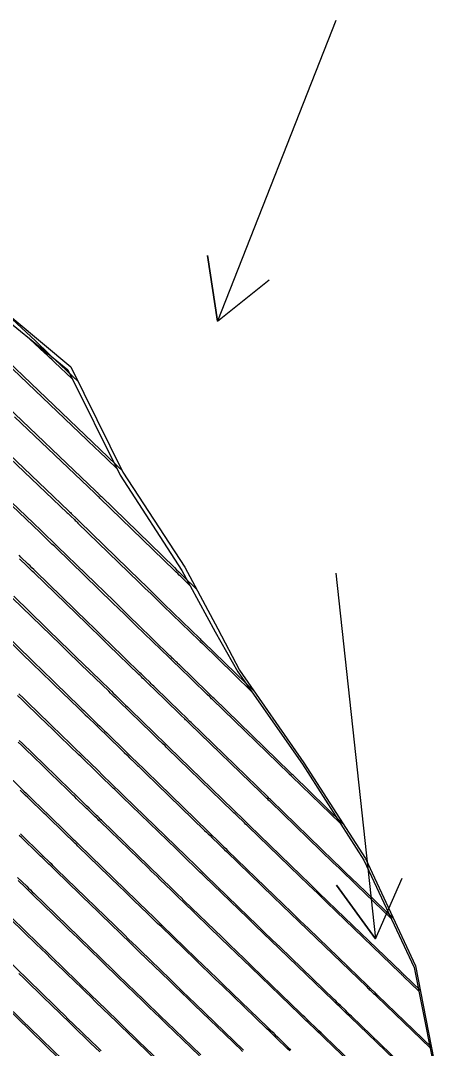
# Model space of a CAD drawing. Extents: x 954385 to 988206, y 1868364 to 1924553.
# Drawn here: x 955528.6 to 955566.7, y 1923325.9 to 1923418.9 of the extents above; entities that cross this region are included whole.
import ezdxf

# ---------------------------------------------------------------- set-up
doc = ezdxf.new("R2010")
doc.units = 0
for name, color, linetype in [('16', 7, 'Continuous'), ('24', 7, 'Continuous'), ('26', 7, 'Continuous'), ('6', 7, 'Continuous'), ('7', 7, 'Continuous')]:
    doc.layers.add(name, color=color, linetype=linetype)

msp = doc.modelspace()

# ---------------------------------------------------------------- linework, layer by layer
at = {"layer": '16'}
for points in [[(955510.702, 1923395.765), (955532.938, 1923374.556), (955533.022, 1923374.477), (955533.105, 1923374.397), (955533.188, 1923374.317), (955533.271, 1923374.236), (955533.602, 1923373.915), (955533.684, 1923373.835), (955533.767, 1923373.754), (955533.85, 1923373.674), (955533.932, 1923373.594), (955539.413, 1923368.263), (955539.962, 1923367.729), (955540.511, 1923367.195), (955541.06, 1923366.661), (955541.61, 1923366.128), (955544.853, 1923362.977), (955544.931, 1923362.901), (955545.088, 1923362.748), (955545.166, 1923362.672), (955548.063, 1923359.858), (955548.114, 1923359.808), (955549.731, 1923358.237)], [(955537.799, 1923378.202), (955537.461, 1923378.524), (955537.404, 1923378.577), (955537.348, 1923378.631), (955537.292, 1923378.685), (955537.236, 1923378.738), (955519.729, 1923395.45), (955519.631, 1923395.542), (955519.534, 1923395.635), (955519.436, 1923395.727), (955519.339, 1923395.82), (955518.788, 1923396.34), (955518.753, 1923396.373), (955518.718, 1923396.406), (955518.63, 1923396.489), (955518.577, 1923396.539), (955518.453, 1923396.656)], [(955557.781, 1923346.247), (955553.262, 1923350.628), (955553.192, 1923350.696), (955552.981, 1923350.9), (955546.082, 1923357.599), (955545.998, 1923357.681), (955545.559, 1923358.108), (955542.973, 1923360.62), (955542.902, 1923360.689), (955542.832, 1923360.758), (955542.761, 1923360.826), (955542.69, 1923360.895), (955542.407, 1923361.17), (955542.336, 1923361.239), (955542.266, 1923361.308), (955542.195, 1923361.377), (955542.124, 1923361.445), (955539.139, 1923364.346), (955538.618, 1923364.852), (955538.097, 1923365.358), (955537.576, 1923365.865), (955537.056, 1923366.371), (955531.947, 1923371.339), (955531.823, 1923371.46), (955531.699, 1923371.581), (955531.574, 1923371.702), (955531.45, 1923371.823), (955530.952, 1923372.306), (955530.827, 1923372.427), (955530.702, 1923372.548), (955530.577, 1923372.668), (955530.452, 1923372.788), (955508.17, 1923394.04)], [(955525.431, 1923394.005), (955533.143, 1923387.603), (955537.868, 1923378.063), (955543.478, 1923369.452), (955546.452, 1923363.875), (955548.414, 1923360.134), (955554.238, 1923351.748), (955559.81, 1923343.097), (955564.359, 1923333.373), (955566.699, 1923321.326)], [(955533.81, 1923386.256), (955531.197, 1923388.741), (955530.779, 1923389.138), (955530.36, 1923389.535), (955529.941, 1923389.931), (955529.522, 1923390.327), (955527.003, 1923392.7)], [(955526.728, 1923384.62), (955535.425, 1923376.325), (955535.466, 1923376.285), (955535.507, 1923376.246), (955535.548, 1923376.206), (955535.589, 1923376.166), (955535.753, 1923376.007), (955535.835, 1923375.927), (955535.917, 1923375.848), (955542.522, 1923369.424), (955542.724, 1923369.228), (955542.925, 1923369.032), (955543.127, 1923368.836), (955543.328, 1923368.64), (955544.537, 1923367.466)], [(955562.353, 1923337.661), (955559.122, 1923340.775), (955558.583, 1923341.295), (955558.045, 1923341.814), (955557.508, 1923342.334), (955556.97, 1923342.855), (955551.288, 1923348.363), (955551.217, 1923348.432), (955551.147, 1923348.5), (955551.076, 1923348.569), (955551.005, 1923348.637), (955544.05, 1923355.391), (955543.933, 1923355.505), (955543.58, 1923355.848), (955543.071, 1923356.343), (955540.78, 1923358.568), (955540.664, 1923358.681), (955540.549, 1923358.793), (955540.434, 1923358.905), (955540.318, 1923359.017), (955539.857, 1923359.466), (955539.742, 1923359.578), (955539.626, 1923359.69), (955539.511, 1923359.802), (955539.396, 1923359.914), (955536.669, 1923362.563), (955536.176, 1923363.042), (955535.683, 1923363.521), (955535.191, 1923364), (955534.698, 1923364.48), (955529.962, 1923369.085), (955529.796, 1923369.247), (955529.63, 1923369.408), (955529.464, 1923369.57), (955529.298, 1923369.731), (955528.633, 1923370.377), (955528.467, 1923370.538)], [(955527.978, 1923366.831), (955532.34, 1923362.588), (955532.805, 1923362.136), (955533.269, 1923361.685), (955533.734, 1923361.233), (955534.199, 1923360.781), (955536.667, 1923358.383), (955536.827, 1923358.227), (955536.987, 1923358.072), (955537.147, 1923357.916), (955537.307, 1923357.761), (955537.947, 1923357.139), (955538.107, 1923356.983), (955538.267, 1923356.828), (955538.426, 1923356.672), (955538.586, 1923356.517), (955540.669, 1923354.494), (955540.927, 1923354.243), (955541.502, 1923353.685), (955541.789, 1923353.406), (955541.904, 1923353.294), (955542.019, 1923353.182), (955548.843, 1923346.556), (955548.96, 1923346.442), (955549.078, 1923346.327), (955549.196, 1923346.213), (955549.314, 1923346.099), (955553.956, 1923341.599), (955554.769, 1923340.811), (955555.583, 1923340.024), (955556.398, 1923339.237), (955557.213, 1923338.451), (955563.045, 1923332.829), (955563.091, 1923332.785), (955563.137, 1923332.74), (955563.23, 1923332.651), (955563.276, 1923332.606), (955563.322, 1923332.562), (955564.791, 1923331.147)], [(955525.993, 1923364.577), (955529.982, 1923360.696), (955530.419, 1923360.272), (955530.855, 1923359.848), (955531.292, 1923359.423), (955531.728, 1923358.999), (955533.939, 1923356.851), (955534.143, 1923356.653), (955534.348, 1923356.454), (955534.553, 1923356.255), (955534.757, 1923356.056), (955535.575, 1923355.261), (955535.779, 1923355.062), (955535.984, 1923354.863), (955536.189, 1923354.664), (955536.393, 1923354.465), (955538.208, 1923352.702), (955538.549, 1923352.371), (955539.23, 1923351.709), (955539.684, 1923351.268), (955539.835, 1923351.121), (955539.987, 1923350.974), (955546.68, 1923344.474), (955546.845, 1923344.314), (955547.01, 1923344.154), (955547.175, 1923343.994), (955547.34, 1923343.834), (955551.592, 1923339.712), (955552.356, 1923338.972), (955553.121, 1923338.232), (955553.886, 1923337.493), (955554.651, 1923336.755), (955560.022, 1923331.579), (955560.098, 1923331.506), (955560.174, 1923331.432), (955560.25, 1923331.359), (955560.326, 1923331.285), (955560.63, 1923330.99), (955560.706, 1923330.917), (955560.782, 1923330.843), (955560.858, 1923330.77), (955560.935, 1923330.696), (955565.786, 1923326.025)], [(955566.436, 1923321.235), (955558.547, 1923328.83), (955558.418, 1923328.955), (955558.289, 1923329.08), (955558.16, 1923329.205), (955558.031, 1923329.33), (955557.515, 1923329.83), (955557.385, 1923329.955), (955557.256, 1923330.08), (955557.127, 1923330.205), (955556.998, 1923330.329), (955552.09, 1923335.059), (955551.374, 1923335.75), (955550.658, 1923336.441), (955549.943, 1923337.133), (955549.228, 1923337.825), (955545.366, 1923341.569), (955545.154, 1923341.775), (955544.942, 1923341.981), (955544.729, 1923342.187), (955544.517, 1923342.393), (955537.955, 1923348.765), (955537.861, 1923348.857), (955537.767, 1923348.948), (955537.673, 1923349.039), (955537.579, 1923349.13), (955537.015, 1923349.678), (955536.828, 1923349.86), (955536.029, 1923350.636), (955535.607, 1923351.047), (955534.2, 1923352.414), (955533.951, 1923352.656), (955533.702, 1923352.898), (955533.452, 1923353.14), (955533.203, 1923353.382), (955532.207, 1923354.351), (955531.958, 1923354.594), (955531.709, 1923354.836), (955531.46, 1923355.078), (955531.21, 1923355.32), (955529.258, 1923357.217), (955528.85, 1923357.614), (955528.441, 1923358.011)], [(955563.257, 1923320.132), (955556.16, 1923326.964), (955555.978, 1923327.14), (955555.795, 1923327.316), (955555.613, 1923327.493), (955555.431, 1923327.669), (955554.703, 1923328.375), (955554.521, 1923328.551), (955554.339, 1923328.727), (955554.157, 1923328.903), (955553.974, 1923329.079), (955549.529, 1923333.363), (955548.862, 1923334.007), (955548.196, 1923334.65), (955547.53, 1923335.294), (955546.864, 1923335.939), (955543.392, 1923339.305), (955543.133, 1923339.556), (955542.873, 1923339.808), (955542.614, 1923340.06), (955542.354, 1923340.312), (955535.923, 1923346.557), (955535.811, 1923346.666), (955535.699, 1923346.775), (955535.586, 1923346.884), (955535.474, 1923346.993), (955534.801, 1923347.647), (955534.577, 1923347.865), (955533.623, 1923348.791), (955533.119, 1923349.281), (955531.928, 1923350.438), (955531.673, 1923350.686), (955531.419, 1923350.933), (955531.165, 1923351.18), (955530.91, 1923351.428), (955529.657, 1923352.647), (955529.363, 1923352.932), (955529.07, 1923353.218), (955528.776, 1923353.503), (955528.482, 1923353.789)], [(955527.107, 1923350.942), (955528.665, 1923349.426), (955528.901, 1923349.197), (955529.136, 1923348.968), (955529.372, 1923348.739), (955529.608, 1923348.51), (955530.631, 1923347.516), (955531.022, 1923347.136), (955531.413, 1923346.756), (955532.456, 1923345.742), (955532.848, 1923345.362), (955533.369, 1923344.855), (955533.5, 1923344.728), (955533.63, 1923344.602), (955533.761, 1923344.475), (955533.891, 1923344.348), (955540.192, 1923338.23), (955540.498, 1923337.933), (955540.805, 1923337.635), (955541.112, 1923337.338), (955541.418, 1923337.04), (955544.5, 1923334.052), (955545.117, 1923333.456), (955545.733, 1923332.859), (955546.35, 1923332.263), (955546.968, 1923331.668), (955550.95, 1923327.829), (955551.186, 1923327.602), (955551.421, 1923327.375), (955551.657, 1923327.147), (955551.892, 1923326.919), (955552.832, 1923326.008), (955553.067, 1923325.78)], [(955548.792, 1923325.743), (955548.504, 1923326.022), (955548.215, 1923326.301), (955547.927, 1923326.579), (955544.406, 1923329.972), (955543.838, 1923330.52), (955543.271, 1923331.068), (955542.703, 1923331.617), (955542.137, 1923332.166), (955539.445, 1923334.776), (955539.091, 1923335.119), (955538.737, 1923335.462), (955538.383, 1923335.805), (955538.029, 1923336.149), (955531.859, 1923342.14), (955531.711, 1923342.284), (955531.562, 1923342.429), (955531.413, 1923342.573), (955531.265, 1923342.718), (955530.521, 1923343.44), (955530.075, 1923343.873), (955529.022, 1923344.896), (955528.589, 1923345.317)], [(955528.325, 1923341.391), (955529.16, 1923340.58), (955529.327, 1923340.418), (955529.494, 1923340.256), (955529.661, 1923340.093), (955529.828, 1923339.931), (955535.866, 1923334.068), (955536.267, 1923333.678), (955536.668, 1923333.289), (955537.069, 1923332.9), (955537.471, 1923332.511), (955539.773, 1923330.279), (955540.29, 1923329.778), (955540.808, 1923329.277), (955541.327, 1923328.776), (955541.845, 1923328.276), (955544.903, 1923325.329)], [(955541.879, 1923324.079), (955539.284, 1923326.58), (955538.815, 1923327.033), (955538.346, 1923327.486), (955537.877, 1923327.939), (955537.409, 1923328.393), (955535.497, 1923330.246), (955535.048, 1923330.681), (955534.6, 1923331.116), (955534.152, 1923331.551), (955533.704, 1923331.986), (955527.796, 1923337.723)], [(955535.883, 1923325.695), (955535.464, 1923326.1), (955535.045, 1923326.506), (955533.369, 1923328.131), (955532.95, 1923328.537), (955532.532, 1923328.943), (955532.113, 1923329.349), (955531.694, 1923329.756), (955525.764, 1923335.514)], [(955532.681, 1923324.62), (955531.202, 1923326.053), (955530.833, 1923326.411), (955530.463, 1923326.77), (955530.094, 1923327.128), (955529.724, 1923327.487), (955523.732, 1923333.306)]]:
    msp.add_lwpolyline(points, dxfattribs=at)
at = {"layer": '24'}
msp.add_lwpolyline([(955525.097, 1923393.654), (955532.861, 1923387.307), (955537.607, 1923377.788), (955543.205, 1923369.165), (955546.207, 1923363.617), (955548.27, 1923359.983), (955554.121, 1923351.626), (955559.669, 1923342.95), (955564.239, 1923333.246), (955566.598, 1923321.221)], dxfattribs=at)
at = {"layer": '26'}
for points in [[(955557.131, 1923418.928), (955546.419, 1923391.723), (955545.532, 1923397.657), (955546.419, 1923391.723), (955551.114, 1923395.459)], [(955557.131, 1923368.928), (955560.737, 1923335.838), (955557.192, 1923340.679), (955560.737, 1923335.838), (955563.156, 1923341.329)]]:
    msp.add_lwpolyline(points, dxfattribs=at)
at = {"layer": '6'}
for points in [[(955513.278, 1923392.97), (955532.823, 1923374.391), (955532.904, 1923374.314), (955532.986, 1923374.236), (955533.067, 1923374.158), (955533.147, 1923374.08), (955533.47, 1923373.768), (955533.551, 1923373.69), (955533.632, 1923373.611), (955533.712, 1923373.533), (955533.793, 1923373.455), (955539.307, 1923368.11), (955539.858, 1923367.576), (955540.409, 1923367.041), (955540.961, 1923366.507), (955541.512, 1923365.973), (955544.772, 1923362.814), (955544.867, 1923362.723), (955545.055, 1923362.54), (955547.944, 1923359.739), (955547.998, 1923359.687), (955549.486, 1923358.247)], [(955566.369, 1923321.142), (955558.462, 1923328.734), (955558.333, 1923328.858), (955558.204, 1923328.982), (955558.075, 1923329.106), (955557.946, 1923329.23), (955557.431, 1923329.728), (955557.302, 1923329.853), (955557.173, 1923329.977), (955557.045, 1923330.101), (955556.916, 1923330.225), (955552, 1923334.953), (955551.282, 1923335.644), (955550.565, 1923336.335), (955549.848, 1923337.026), (955549.132, 1923337.718), (955545.261, 1923341.46), (955545.049, 1923341.665), (955544.836, 1923341.871), (955544.623, 1923342.077), (955544.411, 1923342.283), (955543.561, 1923343.106), (955543.348, 1923343.312), (955543.136, 1923343.518), (955542.923, 1923343.724), (955542.711, 1923343.93), (955537.84, 1923348.645), (955537.746, 1923348.736), (955537.652, 1923348.827), (955537.558, 1923348.918), (955537.463, 1923349.009), (955537.087, 1923349.373), (955536.993, 1923349.464), (955536.899, 1923349.555), (955536.805, 1923349.646), (955536.711, 1923349.738), (955536.053, 1923350.375), (955535.771, 1923350.649), (955535.489, 1923350.922), (955534.085, 1923352.283), (955533.837, 1923352.524), (955533.589, 1923352.764), (955533.341, 1923353.005), (955533.093, 1923353.245), (955532.101, 1923354.207), (955531.853, 1923354.447), (955531.605, 1923354.688), (955531.357, 1923354.928), (955531.109, 1923355.168), (955529.147, 1923357.069), (955528.737, 1923357.466), (955528.327, 1923357.863)], [(955527.682, 1923337.602), (955530.003, 1923335.356), (955530.451, 1923334.921), (955530.9, 1923334.487), (955531.349, 1923334.052), (955531.797, 1923333.618), (955533.596, 1923331.876), (955534.045, 1923331.44), (955534.494, 1923331.005), (955534.944, 1923330.571), (955535.393, 1923330.136), (955537.306, 1923328.287), (955537.775, 1923327.834), (955538.244, 1923327.382), (955538.713, 1923326.929), (955539.183, 1923326.477), (955541.778, 1923323.981)]]:
    msp.add_lwpolyline(points, dxfattribs=at)
at = {"layer": '7'}
for points in [[(955519.062, 1923395.749), (955519.126, 1923395.689), (955519.145, 1923395.672), (955519.163, 1923395.655), (955519.228, 1923395.594), (955519.237, 1923395.585), (955519.584, 1923395.26), (955519.644, 1923395.203), (955519.705, 1923395.145), (955519.766, 1923395.088), (955519.826, 1923395.031), (955534.588, 1923380.984), (955534.858, 1923380.727), (955535.128, 1923380.471), (955535.399, 1923380.214), (955535.669, 1923379.957), (955537.293, 1923378.418)], [(955557.538, 1923346.283), (955553.156, 1923350.519), (955553.086, 1923350.586), (955552.924, 1923350.743), (955552.878, 1923350.788), (955545.966, 1923357.479), (955545.883, 1923357.559), (955545.779, 1923357.66), (955545.717, 1923357.72), (955545.478, 1923357.951), (955545.447, 1923357.982), (955542.861, 1923360.489), (955542.587, 1923360.754), (955542.314, 1923361.02), (955542.177, 1923361.152), (955542.04, 1923361.285), (955539.039, 1923364.192), (955538.516, 1923364.699), (955537.993, 1923365.206), (955537.47, 1923365.713), (955536.947, 1923366.219), (955531.809, 1923371.201), (955531.686, 1923371.32), (955531.563, 1923371.438), (955531.441, 1923371.557), (955531.318, 1923371.676), (955530.827, 1923372.151), (955530.704, 1923372.27), (955530.581, 1923372.388), (955530.458, 1923372.506), (955530.334, 1923372.624), (955507.171, 1923394.642)], [(955533.268, 1923386.492), (955531.669, 1923388.007), (955531.447, 1923388.217), (955531.224, 1923388.428), (955531.001, 1923388.638), (955530.778, 1923388.848), (955529.437, 1923390.106)], [(955543.951, 1923367.787), (955543.107, 1923368.604), (955542.966, 1923368.741), (955542.826, 1923368.877), (955542.685, 1923369.013), (955542.544, 1923369.149), (955535.777, 1923375.71), (955535.7, 1923375.784), (955535.623, 1923375.859), (955535.468, 1923376.009), (955535.429, 1923376.047), (955535.39, 1923376.084), (955535.351, 1923376.121), (955535.312, 1923376.158), (955528.039, 1923383.072)], [(955562.158, 1923337.665), (955559.007, 1923340.695), (955558.482, 1923341.201), (955557.957, 1923341.706), (955557.433, 1923342.212), (955556.909, 1923342.718), (955551.182, 1923348.254), (955551.112, 1923348.322), (955551.041, 1923348.39), (955550.971, 1923348.459), (955550.9, 1923348.527), (955550.618, 1923348.8), (955550.477, 1923348.937), (955550.336, 1923349.073), (955543.935, 1923355.27), (955543.817, 1923355.384), (955543.622, 1923355.573), (955543.543, 1923355.649), (955543.465, 1923355.724), (955543.133, 1923356.046), (955542.957, 1923356.217), (955540.667, 1923358.437), (955540.327, 1923358.767), (955539.76, 1923359.316), (955539.647, 1923359.426), (955539.534, 1923359.536), (955539.42, 1923359.646), (955539.307, 1923359.756), (955536.566, 1923362.412), (955536.071, 1923362.891), (955535.577, 1923363.37), (955535.082, 1923363.849), (955534.587, 1923364.329), (955529.824, 1923368.947), (955529.66, 1923369.106), (955529.495, 1923369.265), (955529.33, 1923369.425), (955529.166, 1923369.584), (955528.507, 1923370.222)], [(955564.66, 1923331.099), (955563.238, 1923332.464), (955563.194, 1923332.507), (955563.149, 1923332.55), (955563.06, 1923332.637), (955563.015, 1923332.68), (955562.97, 1923332.723), (955557.126, 1923338.344), (955556.309, 1923339.13), (955555.493, 1923339.916), (955554.678, 1923340.703), (955553.862, 1923341.491), (955549.209, 1923345.989), (955549.091, 1923346.103), (955548.973, 1923346.217), (955548.855, 1923346.331), (955548.737, 1923346.445), (955548.266, 1923346.902), (955548.148, 1923347.016), (955548.03, 1923347.13), (955547.912, 1923347.244), (955547.794, 1923347.359), (955541.903, 1923353.062), (955541.788, 1923353.173), (955541.673, 1923353.284), (955541.443, 1923353.506), (955541.386, 1923353.562), (955541.329, 1923353.618), (955541.271, 1923353.673), (955541.214, 1923353.729), (955540.726, 1923354.202), (955540.554, 1923354.368), (955540.468, 1923354.452), (955538.473, 1923356.386), (955538.157, 1923356.693), (955537.84, 1923357), (955537.207, 1923357.613), (955537.049, 1923357.767), (955536.891, 1923357.92), (955536.733, 1923358.073), (955536.574, 1923358.227), (955534.093, 1923360.631), (955533.626, 1923361.083), (955533.16, 1923361.535), (955532.694, 1923361.986), (955532.228, 1923362.438), (955527.84, 1923366.692)], [(955525.855, 1923364.438), (955529.868, 1923360.548), (955530.306, 1923360.123), (955530.744, 1923359.699), (955531.182, 1923359.275), (955531.62, 1923358.85), (955533.842, 1923356.698), (955534.045, 1923356.501), (955534.248, 1923356.304), (955534.451, 1923356.107), (955534.654, 1923355.91), (955535.467, 1923355.122), (955535.873, 1923354.729), (955536.279, 1923354.335), (955537.978, 1923352.687), (955538.205, 1923352.467), (955538.432, 1923352.247), (955538.962, 1923351.733), (955539.038, 1923351.66), (955539.114, 1923351.586), (955539.19, 1923351.513), (955539.265, 1923351.44), (955539.568, 1923351.146), (955539.72, 1923351), (955539.871, 1923350.853), (955545.252, 1923345.644), (955545.418, 1923345.484), (955545.583, 1923345.324), (955545.748, 1923345.164), (955545.913, 1923345.004), (955546.574, 1923344.364), (955546.739, 1923344.204), (955546.904, 1923344.044), (955547.07, 1923343.884), (955547.235, 1923343.724), (955551.497, 1923339.604), (955552.263, 1923338.865), (955553.029, 1923338.125), (955553.796, 1923337.387), (955554.563, 1923336.648), (955559.943, 1923331.474), (955560.019, 1923331.401), (955560.094, 1923331.328), (955560.17, 1923331.255), (955560.245, 1923331.182), (955560.547, 1923330.89), (955560.623, 1923330.817), (955560.699, 1923330.745), (955560.774, 1923330.672), (955560.85, 1923330.599), (955565.665, 1923325.976)], [(955563.185, 1923320.04), (955556.073, 1923326.868), (955555.891, 1923327.043), (955555.709, 1923327.219), (955555.526, 1923327.395), (955555.344, 1923327.57), (955554.617, 1923328.274), (955554.435, 1923328.45), (955554.253, 1923328.625), (955554.07, 1923328.801), (955553.888, 1923328.976), (955549.436, 1923333.258), (955548.768, 1923333.901), (955548.101, 1923334.544), (955547.434, 1923335.188), (955546.767, 1923335.832), (955543.288, 1923339.195), (955543.028, 1923339.446), (955542.768, 1923339.698), (955542.508, 1923339.95), (955542.248, 1923340.201), (955541.208, 1923341.208), (955540.949, 1923341.46), (955540.689, 1923341.712), (955540.429, 1923341.963), (955540.169, 1923342.215), (955535.808, 1923346.436), (955535.696, 1923346.545), (955535.583, 1923346.654), (955535.471, 1923346.763), (955535.359, 1923346.871), (955534.909, 1923347.307), (955534.796, 1923347.415), (955534.684, 1923347.524), (955534.572, 1923347.633), (955534.459, 1923347.742), (955533.673, 1923348.504), (955533.505, 1923348.667), (955533.336, 1923348.831), (955533.168, 1923348.994), (955532.999, 1923349.157), (955531.813, 1923350.308), (955531.559, 1923350.554), (955531.305, 1923350.8), (955531.051, 1923351.046), (955530.797, 1923351.292), (955529.548, 1923352.504), (955529.255, 1923352.788), (955528.962, 1923353.071), (955528.669, 1923353.355), (955528.376, 1923353.639)], [(955552.978, 1923325.683), (955552.743, 1923325.91), (955551.802, 1923326.82), (955551.567, 1923327.047), (955551.332, 1923327.274), (955551.096, 1923327.501), (955550.861, 1923327.728), (955546.873, 1923331.563), (955546.254, 1923332.158), (955545.636, 1923332.753), (955545.019, 1923333.349), (955544.402, 1923333.946), (955541.314, 1923336.93), (955541.007, 1923337.227), (955540.699, 1923337.525), (955540.392, 1923337.822), (955540.085, 1923338.12), (955538.856, 1923339.31), (955538.549, 1923339.608), (955538.241, 1923339.905), (955537.934, 1923340.203), (955537.627, 1923340.501), (955533.777, 1923344.228), (955533.646, 1923344.354), (955533.515, 1923344.481), (955533.384, 1923344.607), (955533.254, 1923344.734), (955532.731, 1923345.24), (955532.6, 1923345.367), (955532.469, 1923345.493), (955532.338, 1923345.62), (955532.208, 1923345.746), (955531.294, 1923346.633), (955531.098, 1923346.823), (955530.902, 1923347.012), (955530.706, 1923347.202), (955530.51, 1923347.392), (955529.491, 1923348.38), (955529.256, 1923348.608), (955529.021, 1923348.836), (955528.786, 1923349.064), (955528.551, 1923349.291)], [(955548.699, 1923325.644), (955548.411, 1923325.922), (955548.122, 1923326.201), (955547.833, 1923326.479), (955544.31, 1923329.868), (955543.741, 1923330.415), (955543.172, 1923330.963), (955542.604, 1923331.511), (955542.036, 1923332.059), (955539.341, 1923334.665), (955538.986, 1923335.008), (955538.631, 1923335.352), (955538.276, 1923335.695), (955537.922, 1923336.038), (955536.504, 1923337.412), (955536.149, 1923337.756), (955535.794, 1923338.099), (955535.44, 1923338.443), (955535.085, 1923338.786), (955531.745, 1923342.019), (955531.596, 1923342.164), (955531.447, 1923342.308), (955531.298, 1923342.452), (955531.149, 1923342.596), (955530.552, 1923343.173), (955530.403, 1923343.318), (955530.254, 1923343.462), (955530.105, 1923343.606), (955529.956, 1923343.751), (955528.9, 1923344.775), (955528.683, 1923344.985), (955528.467, 1923345.194)], [(955544.806, 1923325.23), (955541.746, 1923328.172), (955541.227, 1923328.672), (955540.708, 1923329.172), (955540.189, 1923329.673), (955539.671, 1923330.173), (955537.367, 1923332.401), (955536.965, 1923332.789), (955536.563, 1923333.179), (955536.161, 1923333.568), (955535.759, 1923333.957), (955534.151, 1923335.514), (955533.749, 1923335.904), (955533.347, 1923336.293), (955532.945, 1923336.682), (955532.543, 1923337.072), (955529.713, 1923339.811), (955529.546, 1923339.973), (955529.379, 1923340.135), (955529.211, 1923340.297), (955529.044, 1923340.459), (955528.374, 1923341.107)], [(955535.78, 1923325.591), (955535.36, 1923325.996), (955534.941, 1923326.401), (955533.264, 1923328.022), (955532.845, 1923328.427), (955532.426, 1923328.832), (955532.007, 1923329.238), (955531.588, 1923329.643), (955529.255, 1923331.903), (955528.854, 1923332.292), (955528.453, 1923332.681)], [(955526.714, 1923330.189), (955529.619, 1923327.375), (955529.988, 1923327.017), (955530.357, 1923326.659), (955530.727, 1923326.302), (955531.097, 1923325.944), (955532.576, 1923324.515)]]:
    msp.add_lwpolyline(points, dxfattribs=at)

doc.saveas('drawing.dxf')
